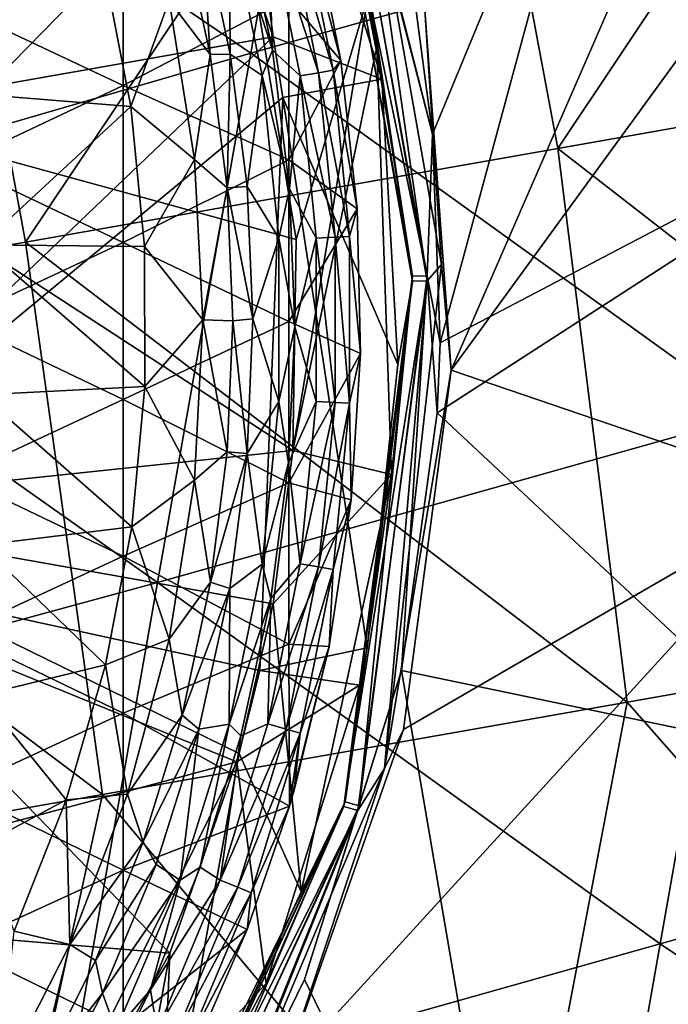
# Model space of a CAD drawing. Extents: x -65 to 803, y -691 to 80.
# Tile 268 of 281: x 760 to 771, y -131 to -115. Entities that reach past the tile are written whole.
import ezdxf

# ---------------------------------------------------------------- set-up
doc = ezdxf.new("R2010")
doc.units = 0
doc.header["$LTSCALE"] = 101.851852
for name, color, linetype in [('180', 7, 'CONTINUOUS'), ('182', 7, 'CONTINUOUS'), ('195', 7, 'CONTINUOUS'), ('196', 7, 'CONTINUOUS'), ('197', 7, 'CONTINUOUS'), ('198', 7, 'CONTINUOUS'), ('228', 7, 'CONTINUOUS'), ('229', 7, 'CONTINUOUS'), ('231', 7, 'CONTINUOUS'), ('256', 7, 'CONTINUOUS'), ('267', 7, 'CONTINUOUS'), ('268', 7, 'CONTINUOUS'), ('310', 7, 'CONTINUOUS'), ('311', 7, 'CONTINUOUS'), ('312', 7, 'CONTINUOUS'), ('338', 7, 'CONTINUOUS'), ('349', 7, 'CONTINUOUS')]:
    doc.layers.add(name, color=color, linetype=linetype)

msp = doc.modelspace()

# ---------------------------------------------------------------- linework, layer by layer
at = {"layer": '180', "color": 7, "linetype": 'CONTINUOUS'}
for points in [[(763.7, -113.155, -56.867), (764.125, -113.319, -54.253), (764.197, -115.464, -56.867), (763.7, -113.155, -56.867)], [(765.164, -115.783, -48.995), (764.416, -113.238, -51.628), (764.639, -113.173, -48.995), (765.164, -115.783, -48.995)], [(765.164, -115.783, -48.995), (764.639, -113.173, -48.995), (765.289, -115.631, -46.7), (765.164, -115.783, -48.995)], [(765.289, -115.631, -46.7), (764.639, -113.173, -48.995), (764.835, -113.356, -46.7), (765.289, -115.631, -46.7)], [(764.934, -115.823, -51.628), (764.125, -113.319, -54.253), (764.416, -113.238, -51.628), (764.934, -115.823, -51.628)], [(764.125, -113.319, -54.253), (764.637, -115.872, -54.253), (764.197, -115.464, -56.867), (764.125, -113.319, -54.253)], [(764.637, -115.872, -54.253), (764.125, -113.319, -54.253), (764.934, -115.823, -51.628), (764.637, -115.872, -54.253)], [(764.934, -115.823, -51.628), (764.416, -113.238, -51.628), (765.164, -115.783, -48.995), (764.934, -115.823, -51.628)], [(764.197, -115.464, -56.867), (764.637, -115.872, -54.253), (764.471, -117.673, -56.867), (764.197, -115.464, -56.867)], [(765.548, -117.992, -46.7), (765.164, -115.783, -48.995), (765.289, -115.631, -46.7), (765.548, -117.992, -46.7)], [(765.195, -118.446, -51.628), (764.637, -115.872, -54.253), (764.934, -115.823, -51.628), (765.195, -118.446, -51.628)], [(765.427, -118.433, -48.995), (764.934, -115.823, -51.628), (765.164, -115.783, -48.995), (765.427, -118.433, -48.995)], [(765.195, -118.446, -51.628), (764.934, -115.823, -51.628), (765.427, -118.433, -48.995), (765.195, -118.446, -51.628)], [(765.427, -118.433, -48.995), (765.164, -115.783, -48.995), (765.548, -117.992, -46.7), (765.427, -118.433, -48.995)], [(764.637, -115.872, -54.253), (764.894, -118.462, -54.253), (764.471, -117.673, -56.867), (764.637, -115.872, -54.253)], [(764.894, -118.462, -54.253), (764.637, -115.872, -54.253), (765.195, -118.446, -51.628), (764.894, -118.462, -54.253)], [(764.471, -117.673, -56.867), (764.894, -118.462, -54.253), (764.556, -119.874, -56.867), (764.471, -117.673, -56.867)], [(765.601, -120.301, -46.7), (765.427, -118.433, -48.995), (765.548, -117.992, -46.7), (765.601, -120.301, -46.7)], [(764.894, -118.462, -54.253), (764.894, -121.066, -54.253), (764.556, -119.874, -56.867), (764.894, -118.462, -54.253)], [(765.195, -121.082, -51.628), (764.894, -118.462, -54.253), (765.195, -118.446, -51.628), (765.195, -121.082, -51.628)], [(764.894, -121.066, -54.253), (764.894, -118.462, -54.253), (765.195, -121.082, -51.628), (764.894, -121.066, -54.253)], [(765.427, -121.095, -48.995), (765.195, -118.446, -51.628), (765.427, -118.433, -48.995), (765.427, -121.095, -48.995)], [(765.195, -121.082, -51.628), (765.195, -118.446, -51.628), (765.427, -121.095, -48.995), (765.195, -121.082, -51.628)], [(765.427, -121.095, -48.995), (765.427, -118.433, -48.995), (765.601, -120.301, -46.7), (765.427, -121.095, -48.995)], [(764.556, -119.874, -56.867), (764.894, -121.066, -54.253), (764.456, -122.043, -56.867), (764.556, -119.874, -56.867)], [(765.453, -122.634, -46.7), (765.427, -121.095, -48.995), (765.601, -120.301, -46.7), (765.453, -122.634, -46.7)], [(764.894, -121.066, -54.253), (764.637, -123.656, -54.253), (764.456, -122.043, -56.867), (764.894, -121.066, -54.253)], [(764.637, -123.656, -54.253), (764.894, -121.066, -54.253), (765.195, -121.082, -51.628), (764.637, -123.656, -54.253)], [(764.934, -123.705, -51.628), (764.637, -123.656, -54.253), (765.195, -121.082, -51.628), (764.934, -123.705, -51.628)], [(764.934, -123.705, -51.628), (765.195, -121.082, -51.628), (765.427, -121.095, -48.995), (764.934, -123.705, -51.628)], [(765.164, -123.745, -48.995), (764.934, -123.705, -51.628), (765.427, -121.095, -48.995), (765.164, -123.745, -48.995)], [(765.164, -123.745, -48.995), (765.427, -121.095, -48.995), (765.453, -122.634, -46.7), (765.164, -123.745, -48.995)], [(764.456, -122.043, -56.867), (764.637, -123.656, -54.253), (764.173, -124.206, -56.867), (764.456, -122.043, -56.867)], [(765.1, -124.972, -46.7), (765.164, -123.745, -48.995), (765.453, -122.634, -46.7), (765.1, -124.972, -46.7)], [(764.637, -123.656, -54.253), (764.125, -126.208, -54.253), (764.173, -124.206, -56.867), (764.637, -123.656, -54.253)], [(764.125, -126.208, -54.253), (764.637, -123.656, -54.253), (764.934, -123.705, -51.628), (764.125, -126.208, -54.253)], [(764.416, -126.29, -51.628), (764.125, -126.208, -54.253), (764.934, -123.705, -51.628), (764.416, -126.29, -51.628)], [(764.416, -126.29, -51.628), (764.934, -123.705, -51.628), (765.164, -123.745, -48.995), (764.416, -126.29, -51.628)], [(764.639, -126.355, -48.995), (764.416, -126.29, -51.628), (765.164, -123.745, -48.995), (764.639, -126.355, -48.995)], [(764.639, -126.355, -48.995), (765.164, -123.745, -48.995), (765.1, -124.972, -46.7), (764.639, -126.355, -48.995)], [(764.173, -124.206, -56.867), (764.125, -126.208, -54.253), (763.694, -126.397, -56.867), (764.173, -124.206, -56.867)], [(764.543, -127.265, -46.7), (764.639, -126.355, -48.995), (765.1, -124.972, -46.7), (764.543, -127.265, -46.7)], [(764.125, -126.208, -54.253), (763.363, -128.698, -54.253), (763.694, -126.397, -56.867), (764.125, -126.208, -54.253)], [(763.363, -128.698, -54.253), (764.125, -126.208, -54.253), (764.416, -126.29, -51.628), (763.363, -128.698, -54.253)], [(763.644, -128.81, -51.628), (763.363, -128.698, -54.253), (764.416, -126.29, -51.628), (763.644, -128.81, -51.628)], [(763.644, -128.81, -51.628), (764.416, -126.29, -51.628), (764.639, -126.355, -48.995), (763.644, -128.81, -51.628)], [(763.858, -128.901, -48.995), (763.644, -128.81, -51.628), (764.639, -126.355, -48.995), (763.858, -128.901, -48.995)], [(763.858, -128.901, -48.995), (764.639, -126.355, -48.995), (764.468, -127.52, -46.7), (763.858, -128.901, -48.995)], [(764.468, -127.52, -46.7), (764.639, -126.355, -48.995), (764.543, -127.265, -46.7), (764.468, -127.52, -46.7)], [(763.694, -126.397, -56.867), (763.363, -128.698, -54.253), (763.044, -128.492, -56.867), (763.694, -126.397, -56.867)], [(763.797, -129.484, -46.7), (763.858, -128.901, -48.995), (764.468, -127.52, -46.7), (763.797, -129.484, -46.7)], [(763.044, -128.492, -56.867), (763.363, -128.698, -54.253), (762.253, -130.45, -56.867), (763.044, -128.492, -56.867)], [(763.363, -128.698, -54.253), (762.36, -131.1, -54.253), (762.253, -130.45, -56.867), (763.363, -128.698, -54.253)], [(762.36, -131.1, -54.253), (763.363, -128.698, -54.253), (763.644, -128.81, -51.628), (762.36, -131.1, -54.253)], [(762.626, -131.242, -51.628), (762.36, -131.1, -54.253), (763.644, -128.81, -51.628), (762.626, -131.242, -51.628)], [(762.626, -131.242, -51.628), (763.644, -128.81, -51.628), (763.858, -128.901, -48.995), (762.626, -131.242, -51.628)], [(762.829, -131.356, -48.995), (762.626, -131.242, -51.628), (763.858, -128.901, -48.995), (762.829, -131.356, -48.995)], [(762.829, -131.356, -48.995), (763.858, -128.901, -48.995), (763.797, -129.484, -46.7), (762.829, -131.356, -48.995)], [(762.848, -131.652, -46.7), (762.829, -131.356, -48.995), (763.797, -129.484, -46.7), (762.848, -131.652, -46.7)], [(762.253, -130.45, -56.867), (762.36, -131.1, -54.253), (761.278, -132.388, -56.867), (762.253, -130.45, -56.867)]]:
    msp.add_3dface(points, dxfattribs=at)
at = {"layer": '182', "color": 7, "linetype": 'CONTINUOUS'}
for points in [[(765.289, -115.631, -46.7), (764.835, -113.356, -46.7), (764.46, -114.641, -46.7), (765.289, -115.631, -46.7)], [(761.817, -113.525, -46.7), (759.174, -114.781, -46.7), (761.817, -116.027, -46.7), (761.817, -113.525, -46.7)], [(761.817, -113.525, -46.7), (761.817, -116.027, -46.7), (764.46, -114.641, -46.7), (761.817, -113.525, -46.7)], [(764.46, -114.641, -46.7), (761.817, -116.027, -46.7), (764.46, -117.215, -46.7), (764.46, -114.641, -46.7)], [(765.289, -115.631, -46.7), (764.46, -114.641, -46.7), (764.46, -117.215, -46.7), (765.289, -115.631, -46.7)], [(759.174, -114.781, -46.7), (759.174, -117.276, -46.7), (761.817, -116.027, -46.7), (759.174, -114.781, -46.7)], [(765.548, -117.992, -46.7), (765.289, -115.631, -46.7), (764.46, -117.215, -46.7), (765.548, -117.992, -46.7)], [(761.817, -116.027, -46.7), (759.174, -117.276, -46.7), (761.817, -118.53, -46.7), (761.817, -116.027, -46.7)], [(761.817, -116.027, -46.7), (761.817, -118.53, -46.7), (764.46, -117.215, -46.7), (761.817, -116.027, -46.7)], [(759.174, -117.276, -46.7), (759.174, -119.771, -46.7), (761.817, -118.53, -46.7), (759.174, -117.276, -46.7)], [(764.46, -117.215, -46.7), (761.817, -118.53, -46.7), (764.46, -119.789, -46.7), (764.46, -117.215, -46.7)], [(765.548, -117.992, -46.7), (764.46, -117.215, -46.7), (764.46, -119.789, -46.7), (765.548, -117.992, -46.7)], [(765.601, -120.301, -46.7), (765.548, -117.992, -46.7), (764.46, -119.789, -46.7), (765.601, -120.301, -46.7)], [(761.817, -118.53, -46.7), (759.174, -119.771, -46.7), (761.817, -121.032, -46.7), (761.817, -118.53, -46.7)], [(761.817, -118.53, -46.7), (761.817, -121.032, -46.7), (764.46, -119.789, -46.7), (761.817, -118.53, -46.7)], [(759.174, -119.771, -46.7), (759.174, -122.266, -46.7), (761.817, -121.032, -46.7), (759.174, -119.771, -46.7)], [(764.46, -119.789, -46.7), (761.817, -121.032, -46.7), (764.46, -122.363, -46.7), (764.46, -119.789, -46.7)], [(765.601, -120.301, -46.7), (764.46, -119.789, -46.7), (764.46, -122.363, -46.7), (765.601, -120.301, -46.7)], [(765.453, -122.634, -46.7), (765.601, -120.301, -46.7), (764.46, -122.363, -46.7), (765.453, -122.634, -46.7)], [(761.817, -121.032, -46.7), (759.174, -122.266, -46.7), (761.817, -123.534, -46.7), (761.817, -121.032, -46.7)], [(761.817, -121.032, -46.7), (761.817, -123.534, -46.7), (764.46, -122.363, -46.7), (761.817, -121.032, -46.7)], [(759.174, -122.266, -46.7), (759.174, -124.761, -46.7), (761.817, -123.534, -46.7), (759.174, -122.266, -46.7)], [(764.46, -122.363, -46.7), (761.817, -123.534, -46.7), (764.46, -124.938, -46.7), (764.46, -122.363, -46.7)], [(765.453, -122.634, -46.7), (764.46, -122.363, -46.7), (764.46, -124.938, -46.7), (765.453, -122.634, -46.7)], [(765.1, -124.972, -46.7), (765.453, -122.634, -46.7), (764.46, -124.938, -46.7), (765.1, -124.972, -46.7)], [(761.817, -123.534, -46.7), (759.174, -124.761, -46.7), (761.817, -126.036, -46.7), (761.817, -123.534, -46.7)], [(761.817, -123.534, -46.7), (761.817, -126.036, -46.7), (764.46, -124.938, -46.7), (761.817, -123.534, -46.7)], [(759.174, -124.761, -46.7), (759.174, -127.256, -46.7), (761.817, -126.036, -46.7), (759.174, -124.761, -46.7)], [(761.817, -126.036, -46.7), (764.468, -127.52, -46.7), (764.46, -124.938, -46.7), (761.817, -126.036, -46.7)], [(764.468, -127.52, -46.7), (765.1, -124.972, -46.7), (764.46, -124.938, -46.7), (764.468, -127.52, -46.7)], [(764.468, -127.52, -46.7), (764.543, -127.265, -46.7), (765.1, -124.972, -46.7), (764.468, -127.52, -46.7)], [(761.817, -126.036, -46.7), (759.174, -127.256, -46.7), (761.817, -128.539, -46.7), (761.817, -126.036, -46.7)], [(764.468, -127.52, -46.7), (761.817, -126.036, -46.7), (761.817, -128.539, -46.7), (764.468, -127.52, -46.7)], [(759.174, -127.256, -46.7), (759.174, -129.751, -46.7), (761.817, -128.539, -46.7), (759.174, -127.256, -46.7)], [(763.797, -129.484, -46.7), (764.468, -127.52, -46.7), (761.817, -128.539, -46.7), (763.797, -129.484, -46.7)], [(761.817, -128.539, -46.7), (759.174, -129.751, -46.7), (761.817, -131.041, -46.7), (761.817, -128.539, -46.7)], [(763.797, -129.484, -46.7), (761.817, -128.539, -46.7), (761.817, -131.041, -46.7), (763.797, -129.484, -46.7)], [(762.848, -131.652, -46.7), (763.797, -129.484, -46.7), (761.817, -131.041, -46.7), (762.848, -131.652, -46.7)], [(759.174, -129.751, -46.7), (759.174, -132.246, -46.7), (761.817, -131.041, -46.7), (759.174, -129.751, -46.7)]]:
    msp.add_3dface(points, dxfattribs=at)
at = {"layer": '195', "color": 7, "linetype": 'CONTINUOUS'}
for points in [[(763.7, -113.155, -56.867), (764.197, -115.464, -56.867), (763.509, -113.316, -57.456), (763.7, -113.155, -56.867)], [(763.065, -113.384, -57.9), (763.509, -113.316, -57.456), (763.526, -115.527, -57.9), (763.065, -113.384, -57.9)], [(763.509, -113.316, -57.456), (764.197, -115.464, -56.867), (764.034, -115.868, -57.456), (763.509, -113.316, -57.456)], [(763.509, -113.316, -57.456), (764.034, -115.868, -57.456), (763.526, -115.527, -57.9), (763.509, -113.316, -57.456)], [(763.526, -115.527, -57.9), (764.034, -115.868, -57.456), (763.794, -117.636, -57.9), (763.526, -115.527, -57.9)], [(764.197, -115.464, -56.867), (764.471, -117.673, -56.867), (764.034, -115.868, -57.456), (764.197, -115.464, -56.867)], [(764.034, -115.868, -57.456), (764.298, -118.461, -57.456), (763.794, -117.636, -57.9), (764.034, -115.868, -57.456)], [(764.034, -115.868, -57.456), (764.471, -117.673, -56.867), (764.298, -118.461, -57.456), (764.034, -115.868, -57.456)], [(763.794, -117.636, -57.9), (764.298, -118.461, -57.456), (763.883, -119.749, -57.9), (763.794, -117.636, -57.9)], [(764.471, -117.673, -56.867), (764.556, -119.874, -56.867), (764.298, -118.461, -57.456), (764.471, -117.673, -56.867)], [(764.298, -118.461, -57.456), (764.298, -121.067, -57.456), (763.883, -119.749, -57.9), (764.298, -118.461, -57.456)], [(764.298, -118.461, -57.456), (764.556, -119.874, -56.867), (764.298, -121.067, -57.456), (764.298, -118.461, -57.456)], [(763.883, -119.749, -57.9), (764.298, -121.067, -57.456), (763.793, -121.896, -57.9), (763.883, -119.749, -57.9)], [(764.556, -119.874, -56.867), (764.456, -122.043, -56.867), (764.298, -121.067, -57.456), (764.556, -119.874, -56.867)], [(764.298, -121.067, -57.456), (764.034, -123.659, -57.456), (763.793, -121.896, -57.9), (764.298, -121.067, -57.456)], [(764.298, -121.067, -57.456), (764.456, -122.043, -56.867), (764.034, -123.659, -57.456), (764.298, -121.067, -57.456)], [(763.793, -121.896, -57.9), (764.034, -123.659, -57.456), (763.518, -124.048, -57.9), (763.793, -121.896, -57.9)], [(764.456, -122.043, -56.867), (764.173, -124.206, -56.867), (764.034, -123.659, -57.456), (764.456, -122.043, -56.867)], [(764.034, -123.659, -57.456), (764.173, -124.206, -56.867), (763.509, -126.212, -57.456), (764.034, -123.659, -57.456)], [(764.034, -123.659, -57.456), (763.509, -126.212, -57.456), (763.518, -124.048, -57.9), (764.034, -123.659, -57.456)], [(763.518, -124.048, -57.9), (763.509, -126.212, -57.456), (763.026, -126.291, -57.9), (763.518, -124.048, -57.9)], [(764.173, -124.206, -56.867), (763.694, -126.397, -56.867), (763.509, -126.212, -57.456), (764.173, -124.206, -56.867)], [(763.509, -126.212, -57.456), (763.044, -128.492, -56.867), (762.729, -128.698, -57.456), (763.509, -126.212, -57.456)], [(763.509, -126.212, -57.456), (762.729, -128.698, -57.456), (763.026, -126.291, -57.9), (763.509, -126.212, -57.456)], [(763.694, -126.397, -56.867), (763.044, -128.492, -56.867), (763.509, -126.212, -57.456), (763.694, -126.397, -56.867)], [(763.026, -126.291, -57.9), (762.729, -128.698, -57.456), (762.344, -128.45, -57.9), (763.026, -126.291, -57.9)], [(762.344, -128.45, -57.9), (762.729, -128.698, -57.456), (761.489, -130.502, -57.9), (762.344, -128.45, -57.9)], [(763.044, -128.492, -56.867), (762.253, -130.45, -56.867), (762.729, -128.698, -57.456), (763.044, -128.492, -56.867)], [(762.729, -128.698, -57.456), (761.702, -131.093, -57.456), (761.489, -130.502, -57.9), (762.729, -128.698, -57.456)], [(762.729, -128.698, -57.456), (762.253, -130.45, -56.867), (761.702, -131.093, -57.456), (762.729, -128.698, -57.456)], [(762.253, -130.45, -56.867), (761.278, -132.388, -56.867), (761.702, -131.093, -57.456), (762.253, -130.45, -56.867)], [(761.489, -130.502, -57.9), (761.702, -131.093, -57.456), (760.447, -132.488, -57.9), (761.489, -130.502, -57.9)]]:
    msp.add_3dface(points, dxfattribs=at)
at = {"layer": '196', "color": 7, "linetype": 'CONTINUOUS'}
for points in [[(762.72, -113.319, -59.7), (763.065, -113.384, -57.9), (763.205, -115.534, -59.7), (762.72, -113.319, -59.7)], [(763.065, -113.384, -57.9), (763.526, -115.527, -57.9), (763.205, -115.534, -59.7), (763.065, -113.384, -57.9)], [(763.205, -115.534, -59.7), (763.526, -115.527, -57.9), (763.478, -117.659, -59.7), (763.205, -115.534, -59.7)], [(763.526, -115.527, -57.9), (763.794, -117.636, -57.9), (763.478, -117.659, -59.7), (763.526, -115.527, -57.9)], [(763.794, -117.636, -57.9), (763.883, -119.749, -57.9), (763.478, -117.659, -59.7), (763.794, -117.636, -57.9)], [(763.478, -117.659, -59.7), (763.883, -119.749, -57.9), (763.566, -119.779, -59.7), (763.478, -117.659, -59.7)], [(763.566, -119.779, -59.7), (763.793, -121.896, -57.9), (763.478, -121.866, -59.7), (763.566, -119.779, -59.7)], [(763.883, -119.749, -57.9), (763.793, -121.896, -57.9), (763.566, -119.779, -59.7), (763.883, -119.749, -57.9)], [(763.478, -121.866, -59.7), (763.793, -121.896, -57.9), (763.213, -123.948, -59.7), (763.478, -121.866, -59.7)], [(763.793, -121.896, -57.9), (763.518, -124.048, -57.9), (763.213, -123.948, -59.7), (763.793, -121.896, -57.9)], [(763.213, -123.948, -59.7), (763.518, -124.048, -57.9), (762.758, -126.065, -59.7), (763.213, -123.948, -59.7)], [(763.518, -124.048, -57.9), (763.026, -126.291, -57.9), (762.758, -126.065, -59.7), (763.518, -124.048, -57.9)], [(762.758, -126.065, -59.7), (763.026, -126.291, -57.9), (762.138, -128.088, -59.7), (762.758, -126.065, -59.7)], [(763.026, -126.291, -57.9), (762.344, -128.45, -57.9), (762.138, -128.088, -59.7), (763.026, -126.291, -57.9)], [(762.138, -128.088, -59.7), (762.344, -128.45, -57.9), (761.381, -129.977, -59.7), (762.138, -128.088, -59.7)], [(762.344, -128.45, -57.9), (761.489, -130.502, -57.9), (761.381, -129.977, -59.7), (762.344, -128.45, -57.9)], [(761.381, -129.977, -59.7), (761.489, -130.502, -57.9), (760.448, -131.844, -59.7), (761.381, -129.977, -59.7)], [(761.489, -130.502, -57.9), (760.447, -132.488, -57.9), (760.448, -131.844, -59.7), (761.489, -130.502, -57.9)]]:
    msp.add_3dface(points, dxfattribs=at)
at = {"layer": '197', "color": 7, "linetype": 'CONTINUOUS'}
for points in [[(762.72, -113.319, -59.7), (763.205, -115.534, -59.7), (762.553, -114.674, -60.548), (762.72, -113.319, -59.7)], [(761.517, -114.169, -60.923), (762.553, -114.674, -60.548), (761.944, -116.363, -60.923), (761.517, -114.169, -60.923)], [(762.553, -114.674, -60.548), (762.954, -117.205, -60.548), (761.944, -116.363, -60.923), (762.553, -114.674, -60.548)], [(763.205, -115.534, -59.7), (762.954, -117.205, -60.548), (762.553, -114.674, -60.548), (763.205, -115.534, -59.7)], [(763.205, -115.534, -59.7), (763.478, -117.659, -59.7), (762.954, -117.205, -60.548), (763.205, -115.534, -59.7)], [(761.944, -116.363, -60.923), (762.954, -117.205, -60.548), (762.161, -118.592, -60.923), (761.944, -116.363, -60.923)], [(762.954, -117.205, -60.548), (763.088, -119.764, -60.548), (762.161, -118.592, -60.923), (762.954, -117.205, -60.548)], [(763.478, -117.659, -59.7), (763.088, -119.764, -60.548), (762.954, -117.205, -60.548), (763.478, -117.659, -59.7)], [(763.478, -117.659, -59.7), (763.566, -119.779, -59.7), (763.088, -119.764, -60.548), (763.478, -117.659, -59.7)], [(762.161, -118.592, -60.923), (763.088, -119.764, -60.548), (762.166, -120.828, -60.923), (762.161, -118.592, -60.923)], [(763.088, -119.764, -60.548), (762.954, -122.323, -60.548), (762.166, -120.828, -60.923), (763.088, -119.764, -60.548)], [(763.478, -121.866, -59.7), (762.954, -122.323, -60.548), (763.088, -119.764, -60.548), (763.478, -121.866, -59.7)], [(763.566, -119.779, -59.7), (763.478, -121.866, -59.7), (763.088, -119.764, -60.548), (763.566, -119.779, -59.7)], [(762.166, -120.828, -60.923), (762.954, -122.323, -60.548), (761.959, -123.062, -60.923), (762.166, -120.828, -60.923)], [(763.478, -121.866, -59.7), (763.213, -123.948, -59.7), (762.954, -122.323, -60.548), (763.478, -121.866, -59.7)], [(762.954, -122.323, -60.548), (762.553, -124.854, -60.548), (761.959, -123.062, -60.923), (762.954, -122.323, -60.548)], [(763.213, -123.948, -59.7), (762.553, -124.854, -60.548), (762.954, -122.323, -60.548), (763.213, -123.948, -59.7)], [(761.959, -123.062, -60.923), (762.553, -124.854, -60.548), (761.54, -125.264, -60.923), (761.959, -123.062, -60.923)], [(763.213, -123.948, -59.7), (762.758, -126.065, -59.7), (762.553, -124.854, -60.548), (763.213, -123.948, -59.7)], [(762.553, -124.854, -60.548), (761.89, -127.329, -60.548), (761.54, -125.264, -60.923), (762.553, -124.854, -60.548)], [(762.758, -126.065, -59.7), (761.89, -127.329, -60.548), (762.553, -124.854, -60.548), (762.758, -126.065, -59.7)], [(761.54, -125.264, -60.923), (761.89, -127.329, -60.548), (760.913, -127.42, -60.923), (761.54, -125.264, -60.923)], [(762.758, -126.065, -59.7), (762.138, -128.088, -59.7), (761.89, -127.329, -60.548), (762.758, -126.065, -59.7)], [(760.913, -127.42, -60.923), (760.972, -129.722, -60.548), (760.081, -129.512, -60.923), (760.913, -127.42, -60.923)], [(761.89, -127.329, -60.548), (760.972, -129.722, -60.548), (760.913, -127.42, -60.923), (761.89, -127.329, -60.548)], [(762.138, -128.088, -59.7), (760.972, -129.722, -60.548), (761.89, -127.329, -60.548), (762.138, -128.088, -59.7)], [(762.138, -128.088, -59.7), (761.381, -129.977, -59.7), (760.972, -129.722, -60.548), (762.138, -128.088, -59.7)], [(760.972, -129.722, -60.548), (759.808, -132.005, -60.548), (760.081, -129.512, -60.923), (760.972, -129.722, -60.548)], [(760.448, -131.844, -59.7), (759.808, -132.005, -60.548), (760.972, -129.722, -60.548), (760.448, -131.844, -59.7)], [(761.381, -129.977, -59.7), (760.448, -131.844, -59.7), (760.972, -129.722, -60.548), (761.381, -129.977, -59.7)]]:
    msp.add_3dface(points, dxfattribs=at)
at = {"layer": '198', "color": 7, "linetype": 'CONTINUOUS'}
for points in [[(761.517, -114.169, -60.923), (759.555, -116.171, -61.069), (759.555, -113.777, -61.037), (761.517, -114.169, -60.923)], [(761.517, -114.169, -60.923), (761.944, -116.363, -60.923), (759.555, -116.171, -61.069), (761.517, -114.169, -60.923)], [(761.944, -116.363, -60.923), (759.555, -118.566, -61.085), (759.555, -116.171, -61.069), (761.944, -116.363, -60.923)], [(761.944, -116.363, -60.923), (762.161, -118.592, -60.923), (759.555, -118.566, -61.085), (761.944, -116.363, -60.923)], [(762.161, -118.592, -60.923), (762.166, -120.828, -60.923), (759.555, -118.566, -61.085), (762.161, -118.592, -60.923)], [(762.166, -120.828, -60.923), (759.555, -120.961, -61.085), (759.555, -118.566, -61.085), (762.166, -120.828, -60.923)], [(762.166, -120.828, -60.923), (761.959, -123.062, -60.923), (759.555, -120.961, -61.085), (762.166, -120.828, -60.923)], [(761.959, -123.062, -60.923), (759.555, -123.355, -61.069), (759.555, -120.961, -61.085), (761.959, -123.062, -60.923)], [(761.959, -123.062, -60.923), (761.54, -125.264, -60.923), (759.555, -123.355, -61.069), (761.959, -123.062, -60.923)], [(761.54, -125.264, -60.923), (759.555, -125.75, -61.037), (759.555, -123.355, -61.069), (761.54, -125.264, -60.923)], [(761.54, -125.264, -60.923), (760.913, -127.42, -60.923), (759.555, -125.75, -61.037), (761.54, -125.264, -60.923)], [(760.913, -127.42, -60.923), (759.555, -128.144, -60.989), (759.555, -125.75, -61.037), (760.913, -127.42, -60.923)], [(760.913, -127.42, -60.923), (760.081, -129.512, -60.923), (759.555, -128.144, -60.989), (760.913, -127.42, -60.923)]]:
    msp.add_3dface(points, dxfattribs=at)
at = {"layer": '228', "color": 7, "linetype": 'CONTINUOUS'}
for points in [[(763.15, -107.141, 150.1), (761.535, -107.507, 150.1), (764.211, -115.249, 150.1), (763.15, -107.141, 150.1)], [(765.787, -114.971, 150.1), (763.15, -107.141, 150.1), (765.938, -115.928, 150.1), (765.787, -114.971, 150.1)], [(765.938, -115.928, 150.1), (763.15, -107.141, 150.1), (764.211, -115.249, 150.1), (765.938, -115.928, 150.1)], [(764.362, -116.216, 150.1), (765.938, -115.928, 150.1), (764.211, -115.249, 150.1), (764.362, -116.216, 150.1)], [(765.938, -115.928, 150.1), (764.362, -116.216, 150.1), (766.197, -120.474, 150.1), (765.938, -115.928, 150.1)], [(765.705, -124.996, 150.1), (764.362, -116.216, 150.1), (763.998, -125.355, 150.1), (765.705, -124.996, 150.1)], [(766.197, -120.474, 150.1), (764.362, -116.216, 150.1), (765.705, -124.996, 150.1), (766.197, -120.474, 150.1)], [(765.705, -124.996, 150.1), (763.998, -125.355, 150.1), (765.584, -125.588, 150.1), (765.705, -124.996, 150.1)], [(765.584, -125.588, 150.1), (763.998, -125.355, 150.1), (763.632, -126.813, 150.1), (765.584, -125.588, 150.1)], [(764.096, -130.347, 150.1), (765.584, -125.588, 150.1), (763.632, -126.813, 150.1), (764.096, -130.347, 150.1)], [(759.405, -135.366, 150.1), (764.096, -130.347, 150.1), (763.632, -126.813, 150.1), (759.405, -135.366, 150.1)], [(761.776, -134.761, 150.1), (764.096, -130.347, 150.1), (759.405, -135.366, 150.1), (761.776, -134.761, 150.1)]]:
    msp.add_3dface(points, dxfattribs=at)
at = {"layer": '229', "color": 7, "linetype": 'CONTINUOUS'}
for points in [[(765.185, -110.752, 132.337), (764.964, -110.827, 141.223), (766.431, -119.147, 141.223), (765.185, -110.752, 132.337)], [(765.787, -114.971, 150.1), (765.938, -115.928, 150.1), (764.964, -110.827, 141.223), (765.787, -114.971, 150.1)], [(764.964, -110.827, 141.223), (765.938, -115.928, 150.1), (766.431, -119.147, 141.223), (764.964, -110.827, 141.223)], [(766.664, -119.142, 132.337), (765.485, -110.917, 123.451), (765.185, -110.752, 132.337), (766.664, -119.142, 132.337)], [(766.664, -119.142, 132.337), (765.185, -110.752, 132.337), (766.431, -119.147, 141.223), (766.664, -119.142, 132.337)], [(766.89, -118.882, 123.451), (766.627, -114.823, 117.492), (765.485, -110.917, 123.451), (766.89, -118.882, 123.451)], [(766.89, -118.882, 123.451), (765.485, -110.917, 123.451), (766.664, -119.142, 132.337), (766.89, -118.882, 123.451)], [(767.045, -120.568, 117.622), (766.627, -114.823, 117.492), (766.89, -118.882, 123.451), (767.045, -120.568, 117.622)], [(765.938, -115.928, 150.1), (766.197, -120.474, 150.1), (766.431, -119.147, 141.223), (765.938, -115.928, 150.1)], [(765.984, -126.92, 123.451), (767.045, -120.568, 117.622), (766.89, -118.882, 123.451), (765.984, -126.92, 123.451)], [(765.984, -126.92, 123.451), (766.89, -118.882, 123.451), (766.664, -119.142, 132.337), (765.984, -126.92, 123.451)], [(765.558, -127.589, 132.337), (766.664, -119.142, 132.337), (765.335, -127.524, 141.223), (765.558, -127.589, 132.337)], [(766.664, -119.142, 132.337), (766.431, -119.147, 141.223), (765.335, -127.524, 141.223), (766.664, -119.142, 132.337)], [(766.431, -119.147, 141.223), (765.584, -125.588, 150.1), (765.335, -127.524, 141.223), (766.431, -119.147, 141.223)], [(765.558, -127.589, 132.337), (765.984, -126.92, 123.451), (766.664, -119.142, 132.337), (765.558, -127.589, 132.337)], [(765.705, -124.996, 150.1), (765.584, -125.588, 150.1), (766.431, -119.147, 141.223), (765.705, -124.996, 150.1)], [(766.197, -120.474, 150.1), (765.705, -124.996, 150.1), (766.431, -119.147, 141.223), (766.197, -120.474, 150.1)], [(766.285, -126.296, 118.023), (767.045, -120.568, 117.622), (765.984, -126.92, 123.451), (766.285, -126.296, 118.023)], [(765.584, -125.588, 150.1), (764.096, -130.347, 150.1), (765.335, -127.524, 141.223), (765.584, -125.588, 150.1)], [(764.377, -131.748, 118.712), (766.285, -126.296, 118.023), (765.984, -126.92, 123.451), (764.377, -131.748, 118.712)], [(762.841, -134.372, 123.451), (764.377, -131.748, 118.712), (765.984, -126.92, 123.451), (762.841, -134.372, 123.451)], [(762.841, -134.372, 123.451), (765.984, -126.92, 123.451), (765.558, -127.589, 132.337), (762.841, -134.372, 123.451)], [(765.335, -127.524, 141.223), (761.776, -134.761, 150.1), (761.775, -135.186, 141.223), (765.335, -127.524, 141.223)], [(765.558, -127.589, 132.337), (765.335, -127.524, 141.223), (761.775, -135.186, 141.223), (765.558, -127.589, 132.337)], [(761.968, -135.315, 132.337), (765.558, -127.589, 132.337), (761.775, -135.186, 141.223), (761.968, -135.315, 132.337)], [(764.096, -130.347, 150.1), (761.776, -134.761, 150.1), (765.335, -127.524, 141.223), (764.096, -130.347, 150.1)], [(761.968, -135.315, 132.337), (762.841, -134.372, 123.451), (765.558, -127.589, 132.337), (761.968, -135.315, 132.337)]]:
    msp.add_3dface(points, dxfattribs=at)
at = {"layer": '231', "color": 7, "linetype": 'CONTINUOUS'}
for points in [[(767.045, -120.568, 117.622), (771.896, -113.894, 112.088), (769.784, -114.266, 114.367), (767.045, -120.568, 117.622)], [(771.896, -113.894, 112.088), (767.045, -120.568, 117.622), (772.79, -122.528, 111.78), (771.896, -113.894, 112.088)], [(766.627, -114.823, 117.492), (767.045, -120.568, 117.622), (769.784, -114.266, 114.367), (766.627, -114.823, 117.492)], [(767.045, -120.568, 117.622), (766.285, -126.296, 118.023), (772.79, -122.528, 111.78), (767.045, -120.568, 117.622)], [(766.285, -126.296, 118.023), (764.377, -131.748, 118.712), (772.79, -122.528, 111.78), (766.285, -126.296, 118.023)], [(764.377, -131.748, 118.712), (772.452, -131.164, 110.867), (772.79, -122.528, 111.78), (764.377, -131.748, 118.712)]]:
    msp.add_3dface(points, dxfattribs=at)
at = {"layer": '256', "color": 7, "linetype": 'CONTINUOUS'}
for points in [[(767.111, -108.292, 53.2), (775.57, -106.8, 53.2), (768.746, -117.03, 53.2), (767.111, -108.292, 53.2)], [(768.746, -117.03, 53.2), (775.57, -106.8, 53.2), (777.231, -115.533, 53.2), (768.746, -117.03, 53.2)], [(758.652, -109.783, 53.2), (767.111, -108.292, 53.2), (760.261, -118.526, 53.2), (758.652, -109.783, 53.2)], [(760.261, -118.526, 53.2), (767.111, -108.292, 53.2), (768.746, -117.03, 53.2), (760.261, -118.526, 53.2)], [(751.775, -120.022, 53.2), (758.652, -109.783, 53.2), (760.261, -118.526, 53.2), (751.775, -120.022, 53.2)], [(768.746, -117.03, 53.2), (777.231, -115.533, 53.2), (778.208, -124.387, 53.2), (768.746, -117.03, 53.2)], [(760.261, -118.526, 53.2), (768.746, -117.03, 53.2), (769.848, -125.861, 53.2), (760.261, -118.526, 53.2)], [(769.848, -125.861, 53.2), (768.746, -117.03, 53.2), (778.208, -124.387, 53.2), (769.848, -125.861, 53.2)], [(751.775, -120.022, 53.2), (760.261, -118.526, 53.2), (761.489, -127.335, 53.2), (751.775, -120.022, 53.2)], [(761.489, -127.335, 53.2), (760.261, -118.526, 53.2), (769.848, -125.861, 53.2), (761.489, -127.335, 53.2)], [(753.129, -128.809, 53.2), (751.775, -120.022, 53.2), (761.489, -127.335, 53.2), (753.129, -128.809, 53.2)], [(769.848, -125.861, 53.2), (778.208, -124.387, 53.2), (776.726, -133.675, 53.2), (769.848, -125.861, 53.2)], [(761.489, -127.335, 53.2), (769.848, -125.861, 53.2), (768.078, -135.2, 53.2), (761.489, -127.335, 53.2)], [(768.078, -135.2, 53.2), (769.848, -125.861, 53.2), (776.726, -133.675, 53.2), (768.078, -135.2, 53.2)], [(753.129, -128.809, 53.2), (761.489, -127.335, 53.2), (759.43, -136.725, 53.2), (753.129, -128.809, 53.2)], [(759.43, -136.725, 53.2), (761.489, -127.335, 53.2), (768.078, -135.2, 53.2), (759.43, -136.725, 53.2)]]:
    msp.add_3dface(points, dxfattribs=at)
at = {"layer": '267', "color": 7, "linetype": 'CONTINUOUS'}
for points in [[(755.7, -116.75, 152.128), (761.535, -107.507, 150.1), (753.245, -110.438, 152.128), (755.7, -116.75, 152.128)], [(764.211, -115.249, 150.1), (761.535, -107.507, 150.1), (755.7, -116.75, 152.128), (764.211, -115.249, 150.1)]]:
    msp.add_3dface(points, dxfattribs=at)
at = {"layer": '268', "color": 7, "linetype": 'CONTINUOUS'}
for points in [[(764.362, -116.216, 150.1), (764.211, -115.249, 150.1), (755.552, -123.521, 152.128), (764.362, -116.216, 150.1)], [(764.211, -115.249, 150.1), (755.7, -116.75, 152.128), (755.552, -123.521, 152.128), (764.211, -115.249, 150.1)], [(763.998, -125.355, 150.1), (764.362, -116.216, 150.1), (755.552, -123.521, 152.128), (763.998, -125.355, 150.1)], [(752.824, -129.72, 152.128), (763.632, -126.813, 150.1), (755.552, -123.521, 152.128), (752.824, -129.72, 152.128)], [(763.632, -126.813, 150.1), (763.998, -125.355, 150.1), (755.552, -123.521, 152.128), (763.632, -126.813, 150.1)], [(759.405, -135.366, 150.1), (763.632, -126.813, 150.1), (752.824, -129.72, 152.128), (759.405, -135.366, 150.1)]]:
    msp.add_3dface(points, dxfattribs=at)
at = {"layer": '310', "color": 7, "linetype": 'CONTINUOUS'}
for points in [[(763.636, -112.729, -44.7), (765.72, -114.606, -44.7), (764.574, -118.483, -44.7), (763.636, -112.729, -44.7)], [(765.72, -114.606, -44.7), (765.86, -115.406, -44.7), (764.522, -121.847, -44.7), (765.72, -114.606, -44.7)], [(765.72, -114.606, -44.7), (764.522, -121.847, -44.7), (764.574, -118.483, -44.7), (765.72, -114.606, -44.7)], [(765.86, -115.406, -44.7), (766.095, -122.23, -44.7), (764.522, -121.847, -44.7), (765.86, -115.406, -44.7)], [(764.522, -121.847, -44.7), (766.095, -122.23, -44.7), (764.209, -124.29, -44.7), (764.522, -121.847, -44.7)], [(766.095, -122.23, -44.7), (764.654, -128.887, -44.7), (764.209, -124.29, -44.7), (766.095, -122.23, -44.7)], [(764.654, -128.887, -44.7), (763.67, -126.678, -44.7), (764.209, -124.29, -44.7), (764.654, -128.887, -44.7)], [(763.67, -126.678, -44.7), (762.401, -133.748, -44.7), (762.564, -129.864, -44.7), (763.67, -126.678, -44.7)], [(762.401, -133.748, -44.7), (763.67, -126.678, -44.7), (764.654, -128.887, -44.7), (762.401, -133.748, -44.7)], [(762.564, -129.864, -44.7), (761.624, -134.992, -44.7), (759.72, -134.935, -44.7), (762.564, -129.864, -44.7)], [(762.401, -133.748, -44.7), (761.624, -134.992, -44.7), (762.564, -129.864, -44.7), (762.401, -133.748, -44.7)]]:
    msp.add_3dface(points, dxfattribs=at)
at = {"layer": '311', "color": 7, "linetype": 'CONTINUOUS'}
for points in [[(766.749, -116.801, -18.017), (764.753, -108.943, -18.051), (766.471, -114.722, -17.311), (766.749, -116.801, -18.017)], [(764.753, -108.943, -18.051), (766.749, -116.801, -18.017), (765.159, -110.678, -26.937), (764.753, -108.943, -18.051)], [(765.159, -110.678, -26.937), (766.662, -119.063, -26.937), (764.939, -110.753, -35.823), (765.159, -110.678, -26.937)], [(765.159, -110.678, -26.937), (766.749, -116.801, -18.017), (766.662, -119.063, -26.937), (765.159, -110.678, -26.937)], [(766.43, -119.069, -35.823), (765.72, -114.606, -44.7), (764.939, -110.753, -35.823), (766.43, -119.069, -35.823)], [(766.662, -119.063, -26.937), (766.43, -119.069, -35.823), (764.939, -110.753, -35.823), (766.662, -119.063, -26.937)], [(765.86, -115.406, -44.7), (765.72, -114.606, -44.7), (766.43, -119.069, -35.823), (765.86, -115.406, -44.7)], [(766.095, -122.23, -44.7), (765.86, -115.406, -44.7), (766.43, -119.069, -35.823), (766.095, -122.23, -44.7)], [(766.749, -116.801, -18.017), (766.87, -120.133, -19.246), (766.662, -119.063, -26.937), (766.749, -116.801, -18.017)], [(765.356, -127.449, -35.823), (766.095, -122.23, -44.7), (766.43, -119.069, -35.823), (765.356, -127.449, -35.823)], [(765.58, -127.513, -26.937), (765.356, -127.449, -35.823), (766.43, -119.069, -35.823), (765.58, -127.513, -26.937)], [(765.58, -127.513, -26.937), (766.662, -119.063, -26.937), (766.255, -125.354, -21.454), (765.58, -127.513, -26.937)], [(766.662, -119.063, -26.937), (765.58, -127.513, -26.937), (766.43, -119.069, -35.823), (766.662, -119.063, -26.937)], [(766.255, -125.354, -21.454), (766.662, -119.063, -26.937), (766.822, -121.247, -19.687), (766.255, -125.354, -21.454)], [(766.662, -119.063, -26.937), (766.87, -120.133, -19.246), (766.822, -121.247, -19.687), (766.662, -119.063, -26.937)], [(764.654, -128.887, -44.7), (766.095, -122.23, -44.7), (765.356, -127.449, -35.823), (764.654, -128.887, -44.7)], [(764.71, -130.284, -23.929), (765.58, -127.513, -26.937), (766.255, -125.354, -21.454), (764.71, -130.284, -23.929)], [(761.818, -135.121, -35.823), (764.654, -128.887, -44.7), (765.356, -127.449, -35.823), (761.818, -135.121, -35.823)], [(762.012, -135.25, -26.937), (761.818, -135.121, -35.823), (765.356, -127.449, -35.823), (762.012, -135.25, -26.937)], [(765.58, -127.513, -26.937), (762.012, -135.25, -26.937), (765.356, -127.449, -35.823), (765.58, -127.513, -26.937)], [(762.012, -135.25, -26.937), (765.58, -127.513, -26.937), (762.012, -135.25, -26.911), (762.012, -135.25, -26.937)], [(762.012, -135.25, -26.911), (765.58, -127.513, -26.937), (763.269, -133.229, -25.629), (762.012, -135.25, -26.911)], [(763.269, -133.229, -25.629), (765.58, -127.513, -26.937), (764.71, -130.284, -23.929), (763.269, -133.229, -25.629)], [(762.401, -133.748, -44.7), (764.654, -128.887, -44.7), (761.818, -135.121, -35.823), (762.401, -133.748, -44.7)]]:
    msp.add_3dface(points, dxfattribs=at)
at = {"layer": '312', "color": 7, "linetype": 'CONTINUOUS'}
for points in [[(769.708, -109.644, -12.205), (774.848, -101.624, -2.014), (775.769, -115.456, -9.223), (769.708, -109.644, -12.205)], [(766.749, -116.801, -18.017), (766.471, -114.722, -17.311), (769.708, -109.644, -12.205), (766.749, -116.801, -18.017)], [(766.87, -120.133, -19.246), (766.749, -116.801, -18.017), (769.708, -109.644, -12.205), (766.87, -120.133, -19.246)], [(766.87, -120.133, -19.246), (769.708, -109.644, -12.205), (775.769, -115.456, -9.223), (766.87, -120.133, -19.246)], [(766.822, -121.247, -19.687), (766.87, -120.133, -19.246), (775.769, -115.456, -9.223), (766.822, -121.247, -19.687)], [(766.822, -121.247, -19.687), (775.769, -115.456, -9.223), (772.642, -126.688, -16.216), (766.822, -121.247, -19.687)], [(766.255, -125.354, -21.454), (766.822, -121.247, -19.687), (772.642, -126.688, -16.216), (766.255, -125.354, -21.454)], [(764.71, -130.284, -23.929), (766.255, -125.354, -21.454), (768.398, -137.912, -22.241), (764.71, -130.284, -23.929)], [(766.255, -125.354, -21.454), (772.642, -126.688, -16.216), (768.398, -137.912, -22.241), (766.255, -125.354, -21.454)], [(768.398, -137.912, -22.241), (772.642, -126.688, -16.216), (772.767, -142.902, -17.983), (768.398, -137.912, -22.241)], [(763.269, -133.229, -25.629), (764.71, -130.284, -23.929), (768.398, -137.912, -22.241), (763.269, -133.229, -25.629)]]:
    msp.add_3dface(points, dxfattribs=at)
at = {"layer": '338', "color": 7, "linetype": 'CONTINUOUS'}
for points in [[(765.343, -107.069, 52.2), (755.795, -110.028, 52.2), (763.854, -115.511, 52.2), (765.343, -107.069, 52.2)], [(765.343, -107.069, 52.2), (763.854, -115.511, 52.2), (773.35, -112.846, 52.2), (765.343, -107.069, 52.2)], [(755.795, -110.028, 52.2), (754.339, -118.283, 52.2), (763.854, -115.511, 52.2), (755.795, -110.028, 52.2)], [(773.35, -112.846, 52.2), (763.854, -115.511, 52.2), (771.863, -121.28, 52.2), (773.35, -112.846, 52.2)], [(763.854, -115.511, 52.2), (754.339, -118.283, 52.2), (762.366, -123.953, 52.2), (763.854, -115.511, 52.2)], [(763.854, -115.511, 52.2), (762.366, -123.953, 52.2), (771.863, -121.28, 52.2), (763.854, -115.511, 52.2)], [(754.339, -118.283, 52.2), (752.884, -126.537, 52.2), (762.366, -123.953, 52.2), (754.339, -118.283, 52.2)], [(771.863, -121.28, 52.2), (762.366, -123.953, 52.2), (770.376, -129.714, 52.2), (771.863, -121.28, 52.2)], [(771.863, -121.28, 52.2), (770.376, -129.714, 52.2), (779.874, -127.04, 52.2), (771.863, -121.28, 52.2)], [(762.366, -123.953, 52.2), (752.884, -126.537, 52.2), (760.877, -132.395, 52.2), (762.366, -123.953, 52.2)], [(762.366, -123.953, 52.2), (760.877, -132.395, 52.2), (770.376, -129.714, 52.2), (762.366, -123.953, 52.2)], [(752.884, -126.537, 52.2), (751.428, -134.792, 52.2), (760.877, -132.395, 52.2), (752.884, -126.537, 52.2)], [(779.874, -127.04, 52.2), (770.376, -129.714, 52.2), (778.448, -135.128, 52.2), (779.874, -127.04, 52.2)], [(770.376, -129.714, 52.2), (760.877, -132.395, 52.2), (768.889, -138.148, 52.2), (770.376, -129.714, 52.2)], [(770.376, -129.714, 52.2), (768.889, -138.148, 52.2), (778.448, -135.128, 52.2), (770.376, -129.714, 52.2)]]:
    msp.add_3dface(points, dxfattribs=at)
at = {"layer": '349', "color": 7, "linetype": 'CONTINUOUS'}
for points in [[(752.824, -109.808, -46.728), (763.636, -112.729, -44.7), (755.552, -116.007, -46.728), (752.824, -109.808, -46.728)], [(763.636, -112.729, -44.7), (764.574, -118.483, -44.7), (755.552, -116.007, -46.728), (763.636, -112.729, -44.7)], [(764.574, -118.483, -44.7), (764.522, -121.847, -44.7), (755.552, -116.007, -46.728), (764.574, -118.483, -44.7)], [(755.552, -116.007, -46.728), (764.522, -121.847, -44.7), (755.7, -122.778, -46.728), (755.552, -116.007, -46.728)], [(764.522, -121.847, -44.7), (764.209, -124.29, -44.7), (755.7, -122.778, -46.728), (764.522, -121.847, -44.7)], [(755.7, -122.778, -46.728), (762.564, -129.864, -44.7), (753.245, -129.09, -46.728), (755.7, -122.778, -46.728)], [(763.67, -126.678, -44.7), (762.564, -129.864, -44.7), (755.7, -122.778, -46.728), (763.67, -126.678, -44.7)], [(764.209, -124.29, -44.7), (763.67, -126.678, -44.7), (755.7, -122.778, -46.728), (764.209, -124.29, -44.7)], [(762.564, -129.864, -44.7), (759.72, -134.935, -44.7), (753.245, -129.09, -46.728), (762.564, -129.864, -44.7)]]:
    msp.add_3dface(points, dxfattribs=at)

doc.saveas('drawing.dxf')
